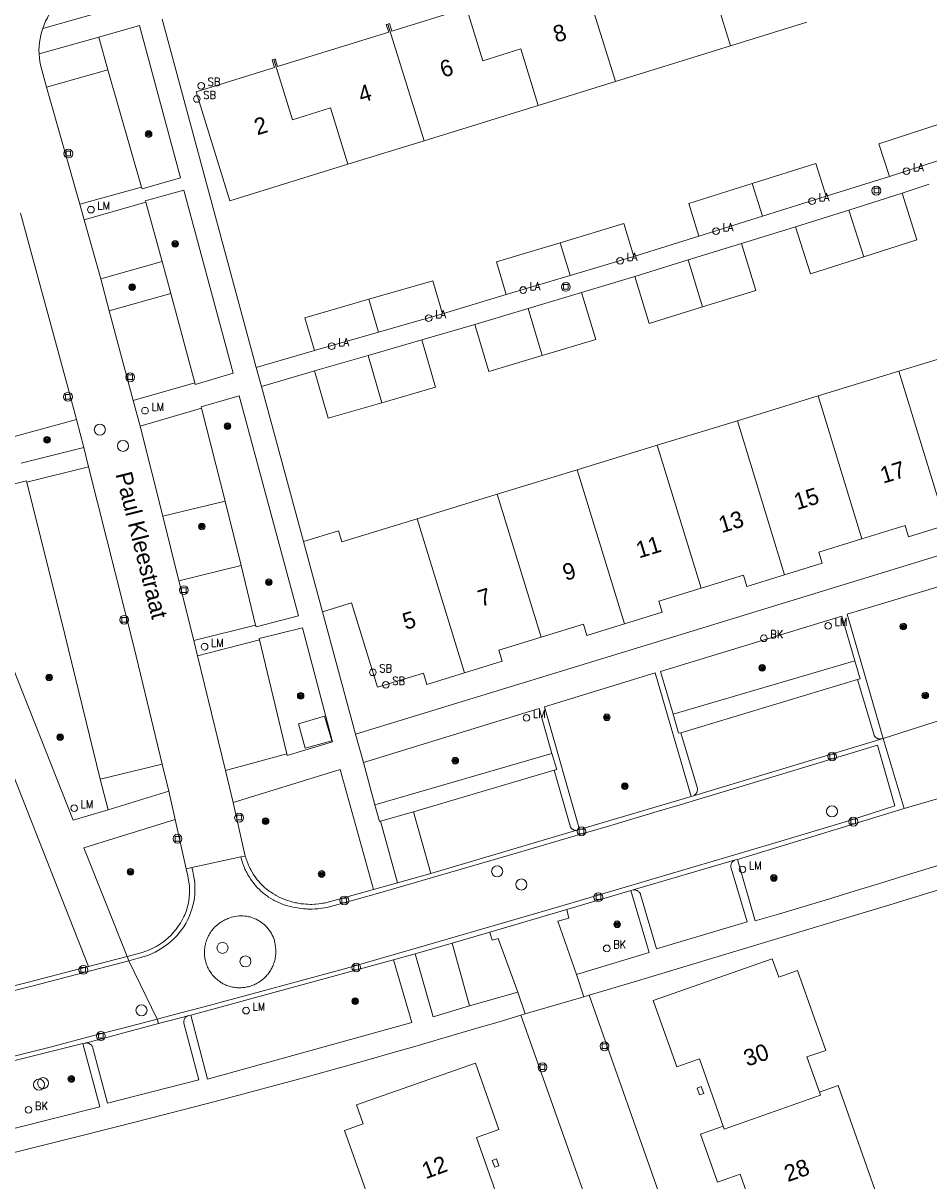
# Model space of a CAD drawing. Header units: metres. Extents: x 138165 to 154469, y 480134 to 494189.
# Tile 568 of 656: x 146358 to 146426, y 486988 to 487076. Entities that reach past the tile are written whole.
import ezdxf

# ---------------------------------------------------------------- set-up
doc = ezdxf.new("R2010")
doc.units = ezdxf.units.M
doc.header["$LTSCALE"] = 0.001
doc.header["$MEASUREMENT"] = 0
for name, color, linetype, lineweight in [('Level 5', 7, 'Continuous', 0), ('TOP-L-topo objecten punt', 7, 'Continuous', 0), ('TOP-L-topo objecten vlak', 7, 'Continuous', 0), ('TOP-L-verharding molgoot', 7, 'Continuous', 0), ('TOP-T-topo huisnummering naamgeving', 7, 'Continuous', 0)]:
    doc.layers.add(name, color=color, linetype=linetype, lineweight=lineweight)
doc.styles.add('Style-INTL_ISO', font='INTL_ISO.shx')
doc.styles.add('Style-STANDARD', font='STANDARD.shx')

# ---------------------------------------------------------------- blocks, each defined once
blk = doc.blocks.new('24')
at = {"layer": 'TOP-L-topo objecten punt', "color": 7, "linetype": 'Continuous', "lineweight": 0}
for radius in [0.025, 0.0182, 0.0115, 0.005]:
    blk.add_circle((0, 0), radius, dxfattribs=at)
blk = doc.blocks.new('40')
at = {"layer": 'TOP-L-topo objecten punt', "color": 7, "linetype": 'Continuous', "lineweight": 0}
blk.add_circle((0, 0), 0.025, dxfattribs=at)
at = {"layer": 'TOP-L-topo objecten punt', "color": 7, "linetype": 'Continuous', "lineweight": 0, "style": 'Style-STANDARD'}
blk.add_text('LA', height=0.06, dxfattribs=at).set_placement((0.0483, 0))
blk = doc.blocks.new('39')
at = {"layer": 'TOP-L-topo objecten punt', "color": 7, "linetype": 'Continuous', "lineweight": 0}
for p, q in [((0.0175, 0.0175), (-0.0175, 0.0175)), ((-0.0175, 0.0175), (-0.0175, -0.0175)), ((0.0175, 0.0175), (0.0175, -0.0175)), ((0.0175, -0.0175), (-0.0175, -0.0175))]:
    blk.add_line(p, q, dxfattribs=at)
blk.add_circle((0, 0), 0.0332, dxfattribs=at)
blk = doc.blocks.new('*U13')
at = {"layer": 'Level 5', "color": 7, "linetype": 'Continuous', "lineweight": 0}
blk.add_circle((0, 0), 0.0415, dxfattribs=at)
blk = doc.blocks.new('150')
at = {"layer": 'Level 5', "color": 7, "linetype": 'Continuous', "lineweight": 0}
blk.add_blockref('*U13', (0, 0), dxfattribs=at)
blk = doc.blocks.new('72')
at = {"layer": 'TOP-L-topo objecten punt', "color": 7, "linetype": 'Continuous', "lineweight": 0}
blk.add_circle((0, 0), 0.025, dxfattribs=at)
at = {"layer": 'TOP-L-topo objecten punt', "color": 7, "linetype": 'Continuous', "lineweight": 0, "style": 'Style-STANDARD'}
blk.add_text('BK', height=0.06, dxfattribs=at).set_placement((0.0483, 0))
blk = doc.blocks.new('16')
at = {"layer": 'TOP-L-topo objecten punt', "color": 7, "linetype": 'Continuous', "lineweight": 0}
blk.add_circle((0, 0), 0.025, dxfattribs=at)
at = {"layer": 'TOP-L-topo objecten punt', "color": 7, "linetype": 'Continuous', "lineweight": 0, "style": 'Style-STANDARD'}
blk.add_text('LM', height=0.06, dxfattribs=at).set_placement((0.0483, 0))
blk = doc.blocks.new('175')
at = {"layer": 'TOP-L-topo objecten punt', "color": 7, "linetype": 'Continuous', "lineweight": 0}
blk.add_circle((0, 0), 0.025, dxfattribs=at)
at = {"layer": 'TOP-L-topo objecten punt', "color": 7, "linetype": 'Continuous', "lineweight": 0, "style": 'Style-STANDARD'}
blk.add_text('SB', height=0.06, dxfattribs=at).set_placement((0.0483, 0))

msp = doc.modelspace()

# ---------------------------------------------------------------- linework, layer by layer
at = {"layer": 'TOP-L-topo objecten vlak', "flags": 128}
for points in [[(146410.944, 487073.831), (146409.628, 487078.077), (146406.762, 487077.189), (146405.355, 487081.731)], [(146365.419, 487079.189), (146365.998, 487077.062), (146359.178, 487075.135)], [(146359.178, 487075.135), (146359.277, 487075.411), (146359.392, 487075.681), (146359.521, 487075.944), (146359.664, 487076.2), (146359.82, 487076.447), (146359.99, 487076.686), (146360.173, 487076.915), (146360.368, 487077.134), (146360.575, 487077.342), (146360.793, 487077.538), (146361.021, 487077.722), (146361.035, 487077.733), (146361.259, 487077.882), (146361.491, 487078.017), (146361.731, 487078.139), (146361.828, 487078.183), (146365.419, 487079.189)], [(146399.552, 487079.933), (146402.275, 487071.145)], [(146390.884, 487077.247), (146390.764, 487077.21), (146390.942, 487076.637), (146385.45, 487074.935), (146385.272, 487075.508), (146385.153, 487075.471)], [(146390.884, 487077.247), (146392.291, 487072.705), (146395.157, 487073.593), (146396.473, 487069.347)], [(146375.241, 487049.612), (146368.175, 487075.846)], [(146358.893, 487073.22), (146358.888, 487073.504), (146358.899, 487073.788), (146358.926, 487074.07), (146358.969, 487074.351), (146359.028, 487074.629), (146359.102, 487074.903), (146359.178, 487075.135)], [(146363.384, 487074.482), (146366.461, 487075.346), (146369.549, 487063.887), (146366.648, 487063.067), (146366.607, 487063.179)], [(146385.153, 487075.471), (146385.033, 487075.434), (146385.211, 487074.861), (146376.853, 487072.271), (146376.675, 487072.844), (146376.556, 487072.807)], [(146387.876, 487066.683), (146385.153, 487075.471)], [(146410.944, 487073.831), (146416.675, 487075.607)], [(146358.893, 487073.22), (146363.384, 487074.482)], [(146364.075, 487072.023), (146363.384, 487074.482)], [(146359.464, 487070.708), (146359.017, 487072.387), (146358.964, 487072.644), (146358.921, 487072.931), (146358.893, 487073.22)], [(146402.275, 487071.145), (146410.944, 487073.831)], [(146376.556, 487072.807), (146376.437, 487072.77), (146376.614, 487072.197), (146370.721, 487070.371), (146373.266, 487062.156), (146382.145, 487064.907)], [(146376.556, 487072.807), (146377.963, 487068.265), (146380.829, 487069.153), (146382.145, 487064.907)], [(146364.075, 487072.023), (146359.464, 487070.708)], [(146366.607, 487063.179), (146364.075, 487072.023)], [(146361.972, 487061.904), (146359.464, 487070.708)], [(146396.473, 487069.347), (146402.275, 487071.145)], [(146387.876, 487066.683), (146396.473, 487069.347)], [(146426.868, 487068.003), (146422.103, 487066.448), (146422.902, 487064)], [(146382.145, 487064.907), (146387.876, 487066.683)], [(146427.667, 487065.555), (146422.902, 487064)], [(146418.131, 487062.5), (146417.362, 487064.957), (146412.577, 487063.461)], [(146422.902, 487064), (146418.131, 487062.5)], [(146361.972, 487061.904), (146366.607, 487063.179)], [(146366.922, 487062.049), (146366.889, 487062.167), (146369.805, 487062.955), (146373.513, 487049.176), (146370.65, 487048.328), (146370.61, 487048.464)], [(146412.577, 487063.461), (146407.794, 487061.964), (146408.563, 487059.506)], [(146412.577, 487063.461), (146413.347, 487061.003)], [(146419.843, 487061.468), (146423.846, 487062.742)], [(146420.964, 487057.943), (146424.967, 487059.215), (146423.846, 487062.742)], [(146423.846, 487062.742), (146425.881, 487063.407)], [(146362.297, 487060.738), (146361.972, 487061.904)], [(146366.922, 487062.049), (146362.297, 487060.738)], [(146368.157, 487057.599), (146366.922, 487062.049)], [(146418.131, 487062.5), (146413.347, 487061.003)], [(146357.492, 487061.242), (146361.15, 487047.863), (146361.708, 487045.69)], [(146413.347, 487061.003), (146408.563, 487059.506)], [(146415.84, 487060.196), (146419.843, 487061.468)], [(146420.964, 487057.943), (146419.843, 487061.468)], [(146363.535, 487056.282), (146362.297, 487060.738)], [(146403.663, 487057.98), (146402.921, 487060.445), (146398.121, 487059.002)], [(146411.761, 487058.944), (146415.84, 487060.196)], [(146415.84, 487060.196), (146416.961, 487056.67), (146420.964, 487057.943)], [(146408.563, 487059.506), (146403.663, 487057.98)], [(146398.121, 487059.002), (146393.321, 487057.56), (146394.063, 487055.095)], [(146398.121, 487059.002), (146398.863, 487056.537)], [(146407.747, 487057.708), (146411.761, 487058.944)], [(146408.836, 487054.172), (146412.85, 487055.408), (146411.761, 487058.944)], [(146363.535, 487056.282), (146368.157, 487057.599)], [(146368.815, 487055.194), (146368.157, 487057.599)], [(146403.663, 487057.98), (146398.863, 487056.537)], [(146403.733, 487056.472), (146407.747, 487057.708)], [(146408.836, 487054.172), (146407.747, 487057.708)], [(146398.863, 487056.537), (146394.063, 487055.095)], [(146364.182, 487053.881), (146363.535, 487056.282)], [(146389.258, 487053.661), (146388.544, 487056.136), (146383.727, 487054.745)], [(146399.731, 487055.253), (146403.733, 487056.472)], [(146403.733, 487056.472), (146404.822, 487052.936), (146408.836, 487054.172)], [(146368.815, 487055.194), (146364.182, 487053.881)], [(146370.61, 487048.464), (146368.815, 487055.194)], [(146394.063, 487055.095), (146389.258, 487053.661)], [(146395.707, 487054.05), (146399.731, 487055.253)], [(146396.766, 487050.505), (146400.79, 487051.708), (146399.731, 487055.253)], [(146383.727, 487054.745), (146378.911, 487053.355), (146379.625, 487050.881)], [(146384.441, 487052.271), (146383.727, 487054.745)], [(146391.683, 487052.847), (146395.707, 487054.05)], [(146396.766, 487050.505), (146395.707, 487054.05)], [(146365.977, 487047.136), (146364.182, 487053.881)], [(146389.258, 487053.661), (146384.441, 487052.271)], [(146384.441, 487052.271), (146379.625, 487050.881)], [(146387.705, 487051.684), (146391.683, 487052.847)], [(146391.683, 487052.847), (146392.742, 487049.302), (146396.766, 487050.505)], [(146383.671, 487050.518), (146387.705, 487051.684)], [(146384.698, 487046.963), (146388.732, 487048.128), (146387.705, 487051.684)], [(146379.625, 487050.881), (146375.241, 487049.612)], [(146379.636, 487049.352), (146383.671, 487050.518)], [(146383.671, 487050.518), (146384.698, 487046.963)], [(146429.639, 487051.175), (146423.615, 487049.33)], [(146375.241, 487049.612), (146375.64, 487048.193)], [(146375.64, 487048.193), (146377.953, 487048.864), (146379.636, 487049.352)], [(146379.636, 487049.352), (146380.662, 487045.798), (146384.698, 487046.963)], [(146423.615, 487049.33), (146417.534, 487047.466)], [(146423.615, 487049.33), (146427.169, 487037.731)], [(146365.977, 487047.136), (146370.61, 487048.464)], [(146378.802, 487036.518), (146375.64, 487048.193)], [(146366.507, 487045.201), (146365.977, 487047.136)], [(146371.116, 487046.547), (146371.104, 487046.657), (146373.962, 487047.482), (146378.425, 487030.925), (146375.232, 487030.084), (146375.198, 487030.223)], [(146417.534, 487047.466), (146411.454, 487045.603)], [(146420.831, 487036.709), (146417.534, 487047.466)], [(146366.507, 487045.201), (146371.116, 487046.547)], [(146372.897, 487039.545), (146371.116, 487046.547)], [(146357.056, 487044.422), (146361.708, 487045.69)], [(146361.708, 487045.69), (146362.274, 487043.583)], [(146368.224, 487038.416), (146366.507, 487045.201)], [(146411.454, 487045.603), (146405.43, 487043.758)], [(146415.008, 487034.005), (146411.454, 487045.603)], [(146362.274, 487043.583), (146357.541, 487042.415)], [(146362.63, 487042.145), (146362.274, 487043.583)], [(146405.43, 487043.758), (146399.407, 487041.912)], [(146408.726, 487033.001), (146405.43, 487043.758)], [(146357.967, 487040.99), (146362.63, 487042.145)], [(146362.63, 487042.145), (146366.052, 487028.508), (146368.16, 487019.745)], [(146399.407, 487041.912), (146393.383, 487040.066)], [(146399.407, 487041.912), (146402.961, 487030.313)], [(146364.097, 487016.321), (146361.466, 487015.523), (146351.939, 487039.602), (146357.946, 487041.076), (146357.967, 487040.99)], [(146357.967, 487040.99), (146360.842, 487029.522), (146363.505, 487018.618)], [(146442.25, 487040.233), (146442.077, 487040.19), (146407.214, 487029.5), (146382.71, 487022.015)], [(146393.383, 487040.066), (146387.36, 487038.221)], [(146393.383, 487040.066), (146396.679, 487029.309)], [(146368.224, 487038.416), (146372.897, 487039.545)], [(146372.897, 487039.545), (146374.106, 487034.708)], [(146369.414, 487033.547), (146368.224, 487038.416)], [(146387.36, 487038.221), (146381.681, 487036.481), (146381.423, 487037.321), (146378.802, 487036.518)], [(146390.914, 487026.622), (146387.36, 487038.221)], [(146420.831, 487036.709), (146424.077, 487037.704), (146424.335, 487036.863), (146427.169, 487037.731)], [(146380.219, 487031.226), (146378.802, 487036.518)], [(146415.008, 487034.005), (146417.843, 487034.873), (146417.585, 487035.715), (146420.831, 487036.709)], [(146374.106, 487034.708), (146369.414, 487033.547)], [(146375.198, 487030.223), (146374.106, 487034.708)], [(146408.726, 487033.001), (146411.915, 487033.978), (146412.173, 487033.136), (146415.008, 487034.005)], [(146370.538, 487029.058), (146369.414, 487033.547)], [(146402.961, 487030.313), (146405.796, 487031.182), (146405.538, 487032.024), (146408.726, 487033.001)], [(146422.438, 487021.679), (146419.708, 487031.031), (146427.709, 487033.461), (146430.655, 487024.304)], [(146380.219, 487031.226), (146382.425, 487031.902), (146384.374, 487025.539), (146387.821, 487026.595), (146388.079, 487025.754), (146390.914, 487026.622)], [(146382.71, 487022.015), (146380.219, 487031.226)], [(146406.625, 487023.517), (146405.679, 487026.737), (146419.309, 487030.902), (146420.298, 487027.521)], [(146370.538, 487029.058), (146375.198, 487030.223)], [(146375.489, 487029.115), (146375.472, 487029.204), (146378.724, 487030.009), (146380.988, 487021.439), (146377.582, 487020.396), (146377.553, 487020.518)], [(146396.679, 487029.309), (146399.868, 487030.286), (146400.126, 487029.445), (146402.961, 487030.313)], [(146370.82, 487027.903), (146370.538, 487029.058)], [(146370.82, 487027.903), (146375.489, 487029.115)], [(146377.553, 487020.518), (146375.489, 487029.115)], [(146390.914, 487026.622), (146393.749, 487027.491), (146393.491, 487028.332), (146396.679, 487029.309)], [(146372.936, 487019.262), (146370.82, 487027.903)], [(146406.625, 487023.517), (146420.298, 487027.521)], [(146420.298, 487027.521), (146420.693, 487026.175), (146420.501, 487026.124)], [(146399.57, 487014.825), (146396.948, 487024.061), (146405.278, 487026.613), (146407.985, 487017.313)], [(146420.501, 487026.124), (146407.193, 487022.116)], [(146420.501, 487026.124), (146421.745, 487021.92), (146421.758, 487021.896), (146421.795, 487021.843), (146421.816, 487021.818), (146421.861, 487021.773), (146421.886, 487021.752), (146421.94, 487021.716), (146421.968, 487021.7), (146421.997, 487021.686), (146422.027, 487021.674), (146422.058, 487021.664), (146422.121, 487021.649), (146422.153, 487021.645), (146422.218, 487021.642), (146422.25, 487021.644), (146422.438, 487021.679)], [(146354.285, 487025.653), (146362.619, 487004.519)], [(146430.655, 487024.304), (146422.438, 487021.679)], [(146383.307, 487019.885), (146396.535, 487023.943), (146397.48, 487020.55)], [(146407.193, 487022.116), (146407.016, 487022.073), (146406.625, 487023.517)], [(146378.426, 487022.795), (146378.937, 487020.948), (146380.922, 487021.508), (146380.368, 487023.362), (146378.426, 487022.795)], [(146382.71, 487022.015), (146383.307, 487019.885)], [(146408.162, 487017.372), (146408.21, 487017.399), (146408.262, 487017.437), (146408.286, 487017.458), (146408.309, 487017.481), (146408.33, 487017.505), (146408.35, 487017.531), (146408.385, 487017.585), (146408.399, 487017.614), (146408.412, 487017.643), (146408.433, 487017.704), (146408.44, 487017.736), (146408.449, 487017.8), (146408.449, 487017.864), (146408.447, 487017.896), (146408.442, 487017.928), (146407.193, 487022.116)], [(146408.162, 487017.372), (146422.438, 487021.679)], [(146422.438, 487021.679), (146424.018, 487016.405)], [(146374.092, 487012.766), (146374.131, 487012.604), (146374.186, 487012.412), (146374.217, 487012.317), (146374.283, 487012.129), (146374.357, 487011.943), (146374.397, 487011.852), (146374.438, 487011.761), (146374.482, 487011.671), (146374.527, 487011.582), (146374.622, 487011.407), (146374.725, 487011.236), (146374.834, 487011.069), (146374.891, 487010.987), (146374.95, 487010.906), (146375.011, 487010.827), (146375.136, 487010.672), (146375.201, 487010.596), (146375.268, 487010.521), (146375.336, 487010.448), (146375.476, 487010.306), (146375.548, 487010.238), (146375.622, 487010.17), (146375.697, 487010.104), (146375.773, 487010.04), (146375.851, 487009.977), (146375.93, 487009.916), (146376.01, 487009.856), (146376.091, 487009.798), (146376.173, 487009.742), (146376.341, 487009.634), (146376.514, 487009.533), (146376.601, 487009.485), (146376.69, 487009.439), (146376.869, 487009.352), (146377.052, 487009.273), (146377.145, 487009.236), (146377.333, 487009.167), (146377.427, 487009.136), (146377.619, 487009.079), (146377.715, 487009.053), (146377.812, 487009.03), (146378.007, 487008.988), (146378.168, 487008.96), (146378.378, 487008.92), (146378.483, 487008.903), (146378.589, 487008.888), (146378.801, 487008.864), (146378.908, 487008.855), (146379.014, 487008.848), (146379.121, 487008.843), (146379.228, 487008.84), (146379.441, 487008.839), (146379.655, 487008.847), (146379.868, 487008.863), (146380.08, 487008.887), (146380.186, 487008.902), (146380.396, 487008.937), (146380.501, 487008.958), (146380.649, 487008.991), (146384.186, 487009.97), (146394.98, 487013.097), (146398.46, 487014.116), (146401.937, 487015.143), (146405.413, 487016.178), (146407.149, 487016.698), (146408.886, 487017.22), (146412.139, 487018.204), (146421.989, 487021.169), (146423.308, 487016.605), (146419.74, 487015.453), (146414.308, 487013.832), (146411.59, 487013.025), (146406.155, 487011.416), (146403.436, 487010.614), (146397.997, 487009.017), (146392.555, 487007.427), (146387.111, 487005.845), (146383.362, 487004.76), (146382.067, 487004.399), (146379.477, 487003.682), (146378.18, 487003.327), (146375.586, 487002.622), (146372.99, 487001.925), (146371.692, 487001.579), (146369.092, 487000.894), (146367.792, 487000.554)], [(146377.553, 487020.518), (146372.936, 487019.262)], [(146384.174, 487016.682), (146397.48, 487020.55)], [(146397.48, 487020.55), (146397.856, 487019.343), (146397.665, 487019.288)], [(146363.505, 487018.618), (146368.16, 487019.745)], [(146368.16, 487019.745), (146368.659, 487017.704)], [(146373.507, 487016.855), (146372.936, 487019.262)], [(146373.507, 487016.855), (146381.571, 487019.338), (146384.063, 487010.305)], [(146384.174, 487016.682), (146383.307, 487019.885)], [(146397.665, 487019.288), (146387.076, 487016.155)], [(146397.665, 487019.288), (146398.892, 487015.011), (146398.909, 487014.984), (146398.946, 487014.935), (146398.967, 487014.912), (146398.99, 487014.89), (146399.014, 487014.87), (146399.039, 487014.851), (146399.092, 487014.819), (146399.12, 487014.806), (146399.179, 487014.785), (146399.209, 487014.777), (146399.271, 487014.767), (146399.333, 487014.766), (146399.364, 487014.768)], [(146363.505, 487018.618), (146364.097, 487016.321)], [(146432.338, 487018.995), (146433.776, 487014.374), (146427.606, 487012.44), (146425.826, 487011.888), (146424.092, 487011.354), (146422.068, 487010.733), (146420.332, 487010.205), (146418.306, 487009.592), (146416.569, 487009.069), (146414.54, 487008.463), (146412.801, 487007.946), (146411.462, 487012.583)], [(146424.018, 487016.405), (146426.425, 487017.124), (146432.338, 487018.995)], [(146368.659, 487017.704), (146364.097, 487016.321)], [(146369.153, 487015.573), (146368.659, 487017.704)], [(146407.985, 487017.313), (146399.57, 487014.825)], [(146407.985, 487017.313), (146408.162, 487017.372)], [(146374.404, 487012.834), (146373.507, 487016.855)], [(146384.598, 487015.446), (146384.508, 487015.424), (146384.174, 487016.682)], [(146365.518, 487005.275), (146362.269, 487013.451), (146369.153, 487015.573)], [(146369.153, 487015.573), (146369.974, 487011.866)], [(146387.076, 487016.155), (146384.598, 487015.446)], [(146388.391, 487011.525), (146387.076, 487016.155)], [(146400.291, 487002.355), (146403.933, 487003.447), (146413.75, 487006.396), (146422.928, 487009.164), (146432.499, 487012.103), (146444.939, 487016.118)], [(146411.462, 487012.583), (146417.145, 487014.313), (146424.018, 487016.405)], [(146384.598, 487015.446), (146385.869, 487010.815)], [(146399.364, 487014.768), (146388.391, 487011.525)], [(146399.364, 487014.768), (146399.57, 487014.825)], [(146370.386, 487011.962), (146374.092, 487012.766)], [(146374.092, 487012.766), (146374.404, 487012.834)], [(146384.063, 487010.305), (146380.554, 487009.334), (146380.453, 487009.311), (146380.352, 487009.291), (146380.25, 487009.272), (146380.148, 487009.256), (146379.943, 487009.228), (146379.737, 487009.209), (146379.633, 487009.202), (146379.427, 487009.195), (146379.323, 487009.194), (146379.116, 487009.199), (146379.013, 487009.204), (146378.807, 487009.221), (146378.704, 487009.232), (146378.601, 487009.245), (146378.499, 487009.261), (146378.295, 487009.297), (146378.194, 487009.318), (146378.093, 487009.341), (146377.993, 487009.367), (146377.794, 487009.422), (146377.695, 487009.453), (146377.597, 487009.486), (146377.402, 487009.557), (146377.211, 487009.636), (146377.023, 487009.722), (146376.93, 487009.767), (146376.747, 487009.864), (146376.657, 487009.915), (146376.48, 487010.022), (146376.393, 487010.078), (146376.307, 487010.136), (146376.223, 487010.196), (146376.057, 487010.319), (146375.976, 487010.383), (146375.896, 487010.449), (146375.793, 487010.538), (146375.722, 487010.606), (146375.583, 487010.747), (146375.516, 487010.819), (146375.451, 487010.893), (146375.324, 487011.044), (146375.204, 487011.2), (146375.09, 487011.361), (146375.036, 487011.443), (146374.932, 487011.611), (146374.835, 487011.783), (146374.79, 487011.87), (146374.703, 487012.047), (146374.663, 487012.137), (146374.624, 487012.228), (146374.553, 487012.411), (146374.404, 487012.834)], [(146411.304, 487012.537), (146403.611, 487010.281)], [(146411.304, 487012.537), (146411.261, 487012.521), (146411.216, 487012.498), (146411.178, 487012.475), (146411.138, 487012.444), (146411.101, 487012.41), (146411.068, 487012.372), (146411.042, 487012.336), (146411.016, 487012.292), (146410.995, 487012.246), (146410.979, 487012.198), (146410.968, 487012.149), (146410.962, 487012.105), (146410.96, 487012.054), (146410.963, 487012.004), (146410.97, 487011.96), (146410.983, 487011.911), (146412.181, 487007.889), (146405.364, 487005.853), (146404.171, 487009.935), (146404.153, 487009.977), (146404.131, 487010.018), (146404.109, 487010.051), (146404.081, 487010.088), (146404.054, 487010.117), (146404.021, 487010.149), (146403.985, 487010.178), (146403.946, 487010.204), (146403.906, 487010.226), (146403.864, 487010.245), (146403.82, 487010.26), (146403.782, 487010.27), (146403.743, 487010.277), (146403.697, 487010.282), (146403.657, 487010.283), (146403.611, 487010.281)], [(146411.462, 487012.583), (146411.304, 487012.537)], [(146369.974, 487011.866), (146370.084, 487011.34), (146370.217, 487010.554), (146370.227, 487010.297), (146370.222, 487010.02), (146370.201, 487009.745), (146370.164, 487009.471), (146370.111, 487009.199), (146370.043, 487008.932), (146369.959, 487008.668), (146369.86, 487008.41), (146369.804, 487008.286), (146369.676, 487008.031), (146369.534, 487007.784), (146369.378, 487007.545), (146369.209, 487007.315), (146369.028, 487007.095), (146368.834, 487006.886), (146368.629, 487006.687), (146368.413, 487006.501), (146368.187, 487006.326), (146367.952, 487006.165), (146367.708, 487006.017), (146367.456, 487005.884), (146367.197, 487005.764), (146366.931, 487005.659), (146366.66, 487005.569), (146366.385, 487005.495), (146365.518, 487005.275)], [(146370.386, 487011.962), (146370.466, 487011.683), (146370.531, 487011.401), (146370.58, 487011.115), (146370.613, 487010.827), (146370.631, 487010.538), (146370.632, 487010.248), (146370.617, 487009.958), (146370.587, 487009.67), (146370.54, 487009.384), (146370.478, 487009.101), (146370.4, 487008.821), (146370.307, 487008.547), (146370.199, 487008.278), (146370.077, 487008.015), (146369.94, 487007.76), (146369.789, 487007.512), (146369.625, 487007.273), (146369.447, 487007.044), (146369.258, 487006.824), (146369.056, 487006.616), (146368.844, 487006.419), (146368.63, 487006.241), (146368.393, 487006.059), (146368.147, 487005.891), (146367.893, 487005.736), (146367.63, 487005.594), (146367.36, 487005.467), (146367.084, 487005.355), (146366.802, 487005.258), (146366.54, 487005.182), (146365.651, 487004.931)], [(146369.974, 487011.866), (146370.386, 487011.962)], [(146385.869, 487010.815), (146388.391, 487011.525)], [(146385.869, 487010.815), (146384.063, 487010.305)], [(146398.609, 487008.808), (146403.444, 487010.234)], [(146403.444, 487010.234), (146404.821, 487005.582), (146399.339, 487003.902)], [(146403.611, 487010.281), (146403.444, 487010.234)], [(146398.609, 487008.808), (146392.829, 487007.111)], [(146399.339, 487003.902), (146397.953, 487007.93), (146398.779, 487008.154), (146398.609, 487008.808)], [(146373.251, 487008.176), (146373.116, 487008.124), (146373.037, 487008.089), (146372.972, 487008.058), (146372.884, 487008.018), (146372.792, 487007.972), (146372.702, 487007.923), (146372.626, 487007.878), (146372.54, 487007.823), (146372.467, 487007.772), (146372.397, 487007.72), (146372.316, 487007.656), (146372.239, 487007.589), (146372.174, 487007.529), (146372.111, 487007.467), (146372.041, 487007.392), (146371.973, 487007.314), (146371.918, 487007.246), (146371.856, 487007.164), (146371.798, 487007.079), (146371.742, 487006.993), (146371.69, 487006.904), (146371.648, 487006.827), (146371.602, 487006.735), (146371.566, 487006.655), (146371.527, 487006.559), (146371.492, 487006.463), (146371.464, 487006.379), (146371.436, 487006.281), (146371.415, 487006.195), (146371.393, 487006.095), (146371.376, 487005.993), (146371.362, 487005.891), (146371.353, 487005.804), (146371.348, 487005.716), (146371.344, 487005.613), (146371.345, 487005.51), (146371.35, 487005.408), (146371.359, 487005.305), (146371.369, 487005.218), (146371.385, 487005.116), (146371.402, 487005.03), (146371.425, 487004.93), (146371.448, 487004.845), (146371.478, 487004.746), (146371.506, 487004.663), (146371.543, 487004.567), (146371.584, 487004.473), (146371.622, 487004.393), (146371.669, 487004.302), (146371.712, 487004.225), (146371.765, 487004.137), (146371.822, 487004.052), (146371.874, 487003.98), (146371.936, 487003.899), (146372.002, 487003.82), (146372.071, 487003.743), (146372.132, 487003.68), (146372.195, 487003.619), (146372.272, 487003.55), (146372.35, 487003.484), (146372.42, 487003.43), (146372.491, 487003.378), (146372.576, 487003.321), (146372.651, 487003.274), (146372.74, 487003.223), (146372.831, 487003.175), (146372.924, 487003.131), (146373.013, 487003.095), (146373.097, 487003.064), (146373.195, 487003.032), (146373.28, 487003.008), (146373.366, 487002.986), (146373.452, 487002.967), (146373.54, 487002.951), (146373.642, 487002.936), (146373.73, 487002.926), (146373.818, 487002.919), (146373.907, 487002.915), (146374.01, 487002.914), (146374.113, 487002.917), (146374.202, 487002.922), (146374.29, 487002.931), (146374.378, 487002.942), (146374.465, 487002.956), (146374.552, 487002.973), (146374.653, 487002.996), (146374.738, 487003.019), (146374.823, 487003.045), (146374.907, 487003.073), (146374.99, 487003.104), (146375.085, 487003.144), (146375.166, 487003.181), (146375.245, 487003.221), (146375.323, 487003.263), (146375.412, 487003.315), (146375.487, 487003.362), (146375.572, 487003.421), (146375.643, 487003.473), (146375.713, 487003.528), (146375.781, 487003.586), (146375.857, 487003.655), (146375.921, 487003.717), (146375.982, 487003.78), (146376.051, 487003.857), (146376.108, 487003.925), (146376.163, 487003.995), (146376.215, 487004.067), (146376.265, 487004.14), (146376.312, 487004.215), (146376.365, 487004.304), (146376.407, 487004.382), (146376.446, 487004.461), (146376.483, 487004.541), (146376.518, 487004.623), (146376.554, 487004.72), (146376.587, 487004.817), (146376.613, 487004.902), (146376.635, 487004.988), (146376.655, 487005.074), (146376.672, 487005.161), (146376.688, 487005.263), (146376.699, 487005.351), (146376.707, 487005.439), (146376.712, 487005.528), (146376.714, 487005.616), (146376.713, 487005.72), (146376.709, 487005.808), (146376.7, 487005.911), (146376.69, 487005.999), (146376.677, 487006.087), (146376.661, 487006.174), (146376.645, 487006.328), (146376.626, 487006.405), (146376.606, 487006.474), (146376.561, 487006.611), (146376.508, 487006.745), (146376.448, 487006.876), (146376.381, 487007.003), (146376.307, 487007.127), (146376.226, 487007.246), (146376.138, 487007.361), (146376.045, 487007.47), (146375.945, 487007.574), (146375.84, 487007.673), (146375.729, 487007.765), (146375.614, 487007.852), (146375.494, 487007.931), (146375.42, 487007.976), (146375.357, 487008.011), (146375.229, 487008.076), (146375.097, 487008.134), (146374.962, 487008.185), (146374.824, 487008.228), (146374.755, 487008.246), (146374.67, 487008.266), (146374.529, 487008.293), (146374.386, 487008.311), (146374.242, 487008.322), (146374.098, 487008.325), (146373.954, 487008.32), (146373.811, 487008.307), (146373.668, 487008.286), (146373.527, 487008.257), (146373.388, 487008.22), (146373.251, 487008.176)], [(146389.993, 487006.272), (146392.829, 487007.111)], [(146392.829, 487007.111), (146393.007, 487006.491), (146393.444, 487006.621), (146394.932, 487002.571)], [(146387.193, 487005.469), (146389.993, 487006.272)], [(146391.287, 487001.561), (146389.993, 487006.272)], [(146362.619, 487004.519), (146365.518, 487005.275)], [(146365.518, 487005.275), (146365.651, 487004.931)], [(146385.576, 487005.008), (146387.193, 487005.469)], [(146391.287, 487001.561), (146388.565, 487000.726), (146387.193, 487005.469)], [(146417.628, 486995.045), (146416.689, 486997.704), (146418.103, 486998.204), (146415.979, 487004.22), (146414.564, 487003.72), (146414.072, 487005.104), (146405.123, 487001.953), (146406.897, 486996.962), (146408.595, 486997.561), (146410.386, 486992.488)], [(146326.928, 486995.58), (146357.912, 487003.291), (146362.619, 487004.519)], [(146365.651, 487004.931), (146358.443, 487003.049), (146327.341, 486995.311)], [(146367.792, 487000.554), (146365.651, 487004.931)], [(146385.576, 487005.008), (146386.961, 487000.288), (146371.564, 486996.021), (146370.318, 487000.86)], [(146370.318, 487000.86), (146385.576, 487005.008)], [(146399.339, 487003.902), (146399.909, 487002.228)], [(146394.932, 487002.571), (146391.287, 487001.561)], [(146394.932, 487002.571), (146395.494, 487000.947)], [(146399.909, 487002.228), (146395.494, 487000.947)], [(146399.909, 487002.228), (146400.291, 487002.355)], [(146417.236, 486954.316), (146400.291, 487002.355)], [(146348.267, 486988.333), (146362.35, 486991.839), (146363.616, 486992.157), (146364.837, 486992.465), (146367.279, 486993.088), (146369.718, 486993.718), (146372.156, 486994.356), (146374.591, 486995.002), (146377.025, 486995.656), (146378.241, 486995.986), (146379.699, 486996.384), (146382.128, 486997.054), (146383.754, 486997.517), (146385.467, 486998.008), (146387.179, 486998.501), (146388.606, 486998.914), (146390.316, 486999.413), (146392.026, 486999.914), (146393.451, 487000.334), (146395.159, 487000.84)], [(146370.12, 487000.814), (146370.08, 487000.798), (146370.035, 487000.776), (146369.998, 487000.753), (146369.959, 487000.723), (146369.923, 487000.689), (146369.895, 487000.656), (146369.866, 487000.615), (146369.842, 487000.572), (146369.822, 487000.527), (146369.808, 487000.485), (146369.798, 487000.437), (146369.792, 487000.394), (146369.791, 487000.344), (146369.795, 487000.295), (146369.803, 487000.25), (146370.91, 486995.981), (146364.046, 486994.222), (146362.945, 486998.369), (146362.933, 486998.417), (146362.916, 486998.464), (146362.895, 486998.509), (146362.872, 486998.546), (146362.842, 486998.585), (146362.813, 486998.618), (146362.776, 486998.651), (146362.741, 486998.677), (146362.699, 486998.702), (146362.66, 486998.721), (146362.619, 486998.736), (146362.571, 486998.749), (146362.528, 486998.756), (146362.479, 486998.759), (146362.429, 486998.757), (146362.382, 486998.75)], [(146367.882, 487000.217), (146370.12, 487000.814)], [(146370.12, 487000.814), (146370.168, 487000.827), (146370.318, 487000.86)], [(146395.494, 487000.947), (146395.159, 487000.84)], [(146395.159, 487000.84), (146412.262, 486952.551)], [(146323.724, 486988.367), (146323.883, 486988.579), (146324.055, 486988.782), (146324.239, 486988.974), (146324.434, 486989.154), (146324.639, 486989.323), (146324.854, 486989.479), (146325.078, 486989.621), (146325.31, 486989.75), (146325.55, 486989.865), (146325.796, 486989.965), (146326.048, 486990.049), (146326.235, 486990.102), (146359.844, 486998.464), (146362.818, 486999.273), (146365.19, 486999.88), (146367.792, 487000.554)], [(146362.382, 486998.75), (146367.882, 487000.217)], [(146367.792, 487000.554), (146367.882, 487000.217)], [(146346.09, 486994.695), (146362.201, 486998.715)], [(146362.201, 486998.715), (146363.461, 486993.959), (146347.42, 486989.916)], [(146362.201, 486998.715), (146362.381, 486998.75), (146362.382, 486998.75)], [(146393.602, 486986.561), (146391.81, 486991.634), (146393.507, 486992.234), (146391.739, 486997.237), (146382.801, 486994.091), (146383.299, 486992.68), (146381.882, 486992.179), (146384.007, 486986.164), (146385.421, 486986.663), (146386.36, 486984.004)], [(146422.106, 486986.87), (146419.042, 486995.545), (146417.628, 486995.045)], [(146408.599, 486994.847), (146408.919, 486994.961), (146408.739, 486995.47), (146408.419, 486995.357), (146408.599, 486994.847)], [(146417.628, 486995.045), (146417.708, 486994.819), (146410.466, 486992.261), (146410.386, 486992.488)], [(146410.386, 486992.488), (146408.689, 486991.889), (146409.961, 486988.287), (146411.658, 486988.886), (146413.45, 486983.813)], [(146393.331, 486990.029), (146393.011, 486989.916), (146393.191, 486989.407), (146393.511, 486989.52), (146393.331, 486990.029)]]:
    msp.add_lwpolyline(points, dxfattribs=at)
at = {"layer": 'TOP-L-verharding molgoot', "flags": 128}
for points in [[(146361.972, 487061.904), (146359.464, 487070.708)], [(146357.492, 487061.242), (146361.15, 487047.863), (146361.708, 487045.69)], [(146363.535, 487056.282), (146362.297, 487060.738)], [(146365.977, 487047.136), (146364.182, 487053.881)], [(146368.224, 487038.416), (146366.507, 487045.201)], [(146362.63, 487042.145), (146366.052, 487028.508), (146368.16, 487019.745)], [(146370.538, 487029.058), (146369.414, 487033.547)], [(146372.936, 487019.262), (146370.82, 487027.903)], [(146422.438, 487021.679), (146408.162, 487017.372)], [(146399.364, 487014.768), (146388.391, 487011.525)], [(146369.974, 487011.866), (146370.386, 487011.962)]]:
    msp.add_lwpolyline(points, dxfattribs=at)

# ---------------------------------------------------------------- block references
at = {"layer": 'TOP-L-topo objecten punt', "xscale": 10, "yscale": 10, "zscale": 10}
for name, p in [('175', (146371.106, 487070.816)), ('175', (146370.773, 487069.826)), ('24', (146367.145, 487067.186)), ('39', (146361.101, 487065.716)), ('40', (146424.18, 487064.388)), ('40', (146417.073, 487062.14)), ('39', (146421.915, 487062.925)), ('16', (146362.802, 487061.494)), ('40', (146409.85, 487059.879)), ('24', (146369.138, 487058.914)), ('40', (146402.625, 487057.638)), ('24', (146365.907, 487055.66)), ('40', (146395.326, 487055.444)), ('39', (146398.549, 487055.679)), ('40', (146388.223, 487053.332)), ('40', (146380.921, 487051.224)), ('39', (146365.752, 487048.873)), ('39', (146361.073, 487047.41)), ('16', (146366.871, 487046.361)), ('150', (146363.472, 487044.928)), ('24', (146373.087, 487045.19)), ('24', (146359.496, 487044.161)), ('150', (146365.216, 487043.712)), ('24', (146371.141, 487037.646)), ('39', (146369.794, 487032.854)), ('24', (146376.189, 487033.444)), ('39', (146365.303, 487030.621)), ('16', (146418.289, 487030.155)), ('72', (146413.446, 487029.224)), ('24', (146423.943, 487030.106)), ('16', (146371.36, 487028.593)), ('175', (146384.026, 487026.661)), ('24', (146413.325, 487026.996)), ('24', (146359.654, 487026.277)), ('175', (146385.001, 487025.719)), ('24', (146425.6, 487024.913)), ('24', (146378.586, 487024.889)), ('16', (146395.585, 487023.236)), ('24', (146401.625, 487023.275)), ('24', (146360.482, 487021.785)), ('24', (146390.224, 487020.012)), ('39', (146418.59, 487020.331)), ('24', (146402.986, 487018.094)), ('16', (146361.537, 487016.44)), ('150', (146418.576, 487016.192)), ('39', (146373.951, 487015.723)), ('24', (146375.949, 487015.454)), ('39', (146420.179, 487015.422)), ('39', (146399.726, 487014.687)), ('39', (146369.319, 487014.138)), ('150', (146393.376, 487011.68)), ('16', (146411.843, 487011.814)), ('24', (146365.774, 487011.636)), ('24', (146380.165, 487011.481)), ('24', (146414.205, 487011.182)), ('150', (146395.2, 487010.688)), ('39', (146381.872, 487009.489)), ('39', (146400.992, 487009.731)), ('24', (146402.409, 487007.692)), ('150', (146372.704, 487005.92)), ('72', (146401.621, 487005.879)), ('150', (146374.432, 487004.896)), ('39', (146362.226, 487004.259)), ('39', (146382.768, 487004.44)), ('150', (146366.608, 487001.216)), ('16', (146374.476, 487001.192)), ('24', (146382.686, 487001.907)), ('39', (146363.552, 486999.284)), ('39', (146401.451, 486998.507)), ('39', (146396.784, 486996.925)), ('150', (146358.896, 486995.621)), ('150', (146359.201, 486995.732)), ('24', (146361.324, 486996.046)), ('72', (146358.11, 486993.72))]:
    msp.add_blockref(name, p, dxfattribs=at)

# ---------------------------------------------------------------- texts
at = {"layer": 'TOP-T-topo huisnummering naamgeving', "style": 'Style-INTL_ISO'}
for s, rotation, p in [('8', 17.2, (146397.819, 487074.057)), ('6', 17.2, (146389.299, 487071.417)), ('4', 17.2, (146383.154, 487069.513)), ('2', 17.2, (146375.317, 487067.084)), ('17', 17, (146422.43, 487040.86)), ('Paul Kleestraat', 284.1, (146364.644, 487041.583)), ('15', 17, (146415.939, 487038.871)), ('13', 17, (146410.269, 487037.134)), ('11', 17, (146404.053, 487035.23)), ('9', 17, (146398.53, 487033.537)), ('7', 17, (146392.153, 487031.583)), ('5', 17, (146386.483, 487029.846)), ('30', 19.4, (146412.196, 486996.964)), ('12', 20.3, (146387.997, 486988.494)), ('28', 19.4, (146415.246, 486988.278))]:
    msp.add_text(s, height=1.25, rotation=rotation, dxfattribs=at).set_placement(p)

doc.saveas('drawing.dxf')
